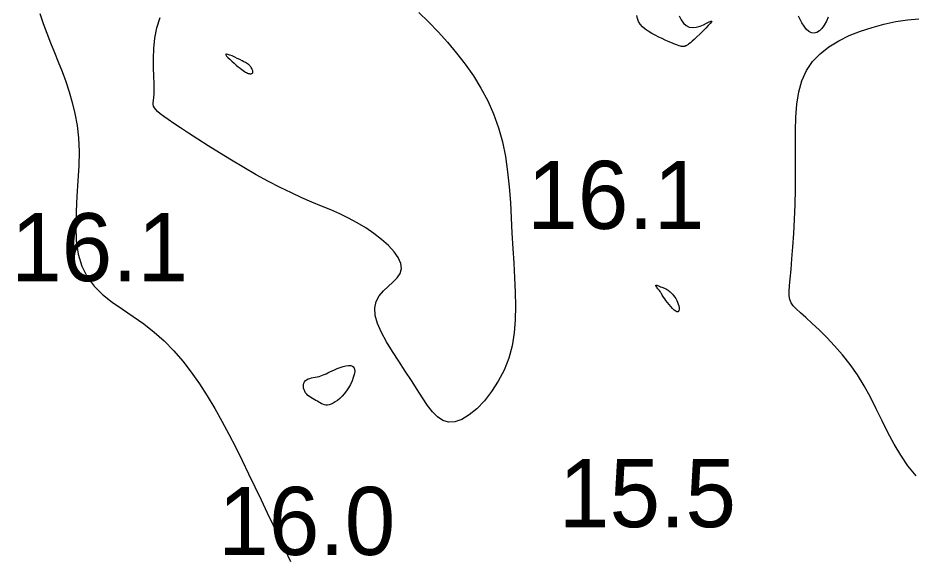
# Model space of a CAD drawing. Extents: x 3040093 to 3056816, y 408076 to 509144.
# Drawn here: x 3045924.2 to 3045990.2, y 434659.3 to 434699 of the extents above; entities that cross this region are included whole.
import ezdxf

# ---------------------------------------------------------------- set-up
doc = ezdxf.new("R2010")
doc.units = 0
doc.layers.add('V-CHAN-CONT-EL17', color=7, linetype='Continuous')
doc.layers.add('V-TOPO-SOUN-0610', color=7, linetype='Continuous')

msp = doc.modelspace()

# ---------------------------------------------------------------- linework, layer by layer
at = {"layer": 'V-CHAN-CONT-EL17'}
for points in [[(3045953.671, 434699.352), (3045954.39, 434698.658), (3045955.094, 434697.931), (3045955.783, 434697.171), (3045956.45, 434696.38), (3045957.086, 434695.556), (3045957.684, 434694.697), (3045958.236, 434693.803), (3045958.733, 434692.872), (3045959.166, 434691.904), (3045959.529, 434690.896), (3045959.815, 434689.849), (3045960.033, 434688.769), (3045960.196, 434687.664), (3045960.313, 434686.542), (3045960.398, 434685.41), (3045960.462, 434684.275), (3045960.517, 434683.147), (3045960.574, 434682.031), (3045960.641, 434680.934), (3045960.707, 434679.86), (3045960.758, 434678.81), (3045960.779, 434677.785), (3045960.756, 434676.786), (3045960.674, 434675.816), (3045960.518, 434674.876), (3045960.273, 434673.967), (3045959.932, 434673.093), (3045959.507, 434672.269), (3045959.019, 434671.51), (3045958.486, 434670.834), (3045957.93, 434670.256), (3045957.369, 434669.795), (3045956.823, 434669.465), (3045956.313, 434669.284), (3045955.851, 434669.262), (3045955.432, 434669.388), (3045955.044, 434669.647), (3045954.673, 434670.02), (3045954.309, 434670.491), (3045953.938, 434671.043), (3045953.549, 434671.66), (3045953.13, 434672.325), (3045952.674, 434673.021), (3045952.201, 434673.736), (3045951.737, 434674.454), (3045951.306, 434675.164), (3045950.935, 434675.852), (3045950.648, 434676.505), (3045950.471, 434677.11), (3045950.43, 434677.652), (3045950.538, 434678.124), (3045950.767, 434678.536), (3045951.077, 434678.901), (3045951.426, 434679.235), (3045951.774, 434679.552), (3045952.08, 434679.866), (3045952.306, 434680.191), (3045952.409, 434680.543), (3045952.359, 434680.931), (3045952.167, 434681.35), (3045951.852, 434681.788), (3045951.435, 434682.235), (3045950.935, 434682.681), (3045950.373, 434683.115), (3045949.768, 434683.528), (3045949.14, 434683.907), (3045948.505, 434684.247), (3045947.862, 434684.557), (3045947.204, 434684.849), (3045946.526, 434685.137), (3045945.821, 434685.433), (3045945.084, 434685.749), (3045944.309, 434686.099), (3045943.489, 434686.496), (3045942.624, 434686.948), (3045941.727, 434687.444), (3045940.817, 434687.968), (3045939.915, 434688.507), (3045939.038, 434689.044), (3045938.207, 434689.565), (3045937.439, 434690.055), (3045936.754, 434690.497), (3045936.166, 434690.881), (3045935.673, 434691.21), (3045935.266, 434691.489), (3045934.936, 434691.725), (3045934.678, 434691.924), (3045934.482, 434692.092), (3045934.34, 434692.236), (3045934.245, 434692.361), (3045934.189, 434692.476), (3045934.164, 434692.594), (3045934.163, 434692.728), (3045934.177, 434692.893), (3045934.198, 434693.103), (3045934.219, 434693.374), (3045934.232, 434693.718), (3045934.229, 434694.152), (3045934.207, 434694.682), (3045934.181, 434695.297), (3045934.171, 434695.978), (3045934.196, 434696.706), (3045934.276, 434697.462), (3045934.43, 434698.228), (3045934.679, 434698.985)], [(3045925.82, 434699.284), (3045926.079, 434698.546), (3045926.346, 434697.829), (3045926.62, 434697.124), (3045926.898, 434696.425), (3045927.178, 434695.724), (3045927.458, 434695.015), (3045927.73, 434694.289), (3045927.985, 434693.539), (3045928.215, 434692.757), (3045928.41, 434691.935), (3045928.564, 434691.065), (3045928.666, 434690.14), (3045928.708, 434689.151), (3045928.688, 434688.097), (3045928.627, 434686.995), (3045928.552, 434685.869), (3045928.488, 434684.744), (3045928.465, 434683.642), (3045928.508, 434682.588), (3045928.645, 434681.605), (3045928.903, 434680.717), (3045929.3, 434679.94), (3045929.821, 434679.259), (3045930.442, 434678.65), (3045931.141, 434678.091), (3045931.893, 434677.558), (3045932.675, 434677.028), (3045933.463, 434676.478), (3045934.234, 434675.885), (3045934.969, 434675.23), (3045935.666, 434674.515), (3045936.328, 434673.747), (3045936.958, 434672.932), (3045937.558, 434672.077), (3045938.132, 434671.187), (3045938.683, 434670.27), (3045939.212, 434669.331), (3045939.724, 434668.377), (3045940.219, 434667.414), (3045940.701, 434666.445), (3045941.17, 434665.476), (3045941.63, 434664.511), (3045942.081, 434663.554), (3045942.527, 434662.612), (3045942.969, 434661.688), (3045943.407, 434660.786), (3045943.833, 434659.9), (3045944.239, 434659.026)], [(3045972.799, 434699.102), (3045972.937, 434698.823), (3045973.106, 434698.583), (3045973.305, 434698.397), (3045973.533, 434698.282), (3045973.788, 434698.247), (3045974.059, 434698.278), (3045974.33, 434698.354), (3045974.587, 434698.457), (3045974.816, 434698.566), (3045975.003, 434698.661), (3045975.134, 434698.722), (3045975.193, 434698.731), (3045975.173, 434698.671), (3045975.082, 434698.553), (3045974.936, 434698.389), (3045974.75, 434698.194), (3045974.54, 434697.981), (3045974.32, 434697.766), (3045974.106, 434697.562), (3045973.913, 434697.382), (3045973.752, 434697.239), (3045973.623, 434697.129), (3045973.521, 434697.049), (3045973.443, 434696.992), (3045973.383, 434696.954), (3045973.337, 434696.929), (3045973.302, 434696.914), (3045973.273, 434696.902), (3045973.245, 434696.889), (3045973.217, 434696.877), (3045973.185, 434696.866), (3045973.148, 434696.858), (3045973.102, 434696.855), (3045973.046, 434696.858), (3045972.976, 434696.869), (3045972.89, 434696.889), (3045972.787, 434696.919), (3045972.665, 434696.96), (3045972.525, 434697.012), (3045972.366, 434697.075), (3045972.189, 434697.149), (3045971.994, 434697.234), (3045971.78, 434697.33), (3045971.548, 434697.437), (3045971.299, 434697.555), (3045971.041, 434697.684), (3045970.782, 434697.825), (3045970.533, 434697.976), (3045970.301, 434698.14), (3045970.096, 434698.314), (3045969.926, 434698.5), (3045969.802, 434698.698), (3045969.729, 434698.907), (3045969.7, 434699.127)], [(3045990.202, 434665.334), (3045989.609, 434666.062), (3045989.075, 434666.84), (3045988.589, 434667.658), (3045988.138, 434668.504), (3045987.706, 434669.366), (3045987.281, 434670.233), (3045986.848, 434671.091), (3045986.394, 434671.929), (3045985.904, 434672.735), (3045985.369, 434673.498), (3045984.802, 434674.213), (3045984.22, 434674.877), (3045983.641, 434675.485), (3045983.083, 434676.035), (3045982.563, 434676.522), (3045982.099, 434676.944), (3045981.707, 434677.297), (3045981.402, 434677.582), (3045981.178, 434677.821), (3045981.024, 434678.041), (3045980.93, 434678.269), (3045980.887, 434678.533), (3045980.885, 434678.858), (3045980.912, 434679.272), (3045980.959, 434679.802), (3045981.018, 434680.468), (3045981.082, 434681.256), (3045981.147, 434682.148), (3045981.211, 434683.123), (3045981.267, 434684.162), (3045981.313, 434685.245), (3045981.344, 434686.353), (3045981.356, 434687.465), (3045981.349, 434688.563), (3045981.336, 434689.638), (3045981.336, 434690.679), (3045981.367, 434691.679), (3045981.446, 434692.629), (3045981.592, 434693.519), (3045981.822, 434694.341), (3045982.155, 434695.086), (3045982.603, 434695.747), (3045983.155, 434696.329), (3045983.799, 434696.838), (3045984.517, 434697.279), (3045985.296, 434697.659), (3045986.121, 434697.984), (3045986.976, 434698.26), (3045987.846, 434698.494), (3045988.717, 434698.687), (3045989.574, 434698.827), (3045990.401, 434698.899)], [(3045983.734, 434699.018), (3045983.613, 434698.712), (3045983.463, 434698.432), (3045983.291, 434698.192), (3045983.104, 434698.003), (3045982.907, 434697.877), (3045982.708, 434697.828), (3045982.512, 434697.863), (3045982.322, 434697.972), (3045982.141, 434698.139), (3045981.971, 434698.349), (3045981.815, 434698.588), (3045981.677, 434698.84), (3045981.557, 434699.091)]]:
    msp.add_lwpolyline(points, dxfattribs=at)
for points in [[(3045940.548, 434695.256), (3045940.666, 434695.163), (3045940.77, 434695.087), (3045940.861, 434695.026), (3045940.941, 434694.976), (3045941.014, 434694.938), (3045941.08, 434694.909), (3045941.144, 434694.887), (3045941.206, 434694.871), (3045941.265, 434694.862), (3045941.32, 434694.859), (3045941.37, 434694.863), (3045941.413, 434694.875), (3045941.447, 434694.895), (3045941.471, 434694.923), (3045941.484, 434694.96), (3045941.485, 434695.006), (3045941.474, 434695.06), (3045941.455, 434695.118), (3045941.427, 434695.18), (3045941.394, 434695.242), (3045941.357, 434695.304), (3045941.319, 434695.363), (3045941.279, 434695.416), (3045941.241, 434695.463), (3045941.2, 434695.506), (3045941.153, 434695.546), (3045941.095, 434695.588), (3045941.024, 434695.632), (3045940.934, 434695.683), (3045940.822, 434695.743), (3045940.684, 434695.814), (3045940.519, 434695.897), (3045940.335, 434695.987), (3045940.144, 434696.078), (3045939.958, 434696.162), (3045939.788, 434696.232), (3045939.645, 434696.282), (3045939.541, 434696.304), (3045939.488, 434696.292), (3045939.494, 434696.241), (3045939.551, 434696.157), (3045939.65, 434696.046), (3045939.781, 434695.916), (3045939.932, 434695.776), (3045940.095, 434695.632), (3045940.258, 434695.493), (3045940.412, 434695.365)], [(3045971.118, 434679.327), (3045971.159, 434679.323), (3045971.216, 434679.307), (3045971.283, 434679.282), (3045971.359, 434679.251), (3045971.437, 434679.217), (3045971.515, 434679.183), (3045971.589, 434679.151), (3045971.655, 434679.124), (3045971.715, 434679.1), (3045971.771, 434679.078), (3045971.825, 434679.054), (3045971.879, 434679.026), (3045971.935, 434678.993), (3045971.995, 434678.95), (3045972.062, 434678.897), (3045972.137, 434678.832), (3045972.218, 434678.754), (3045972.302, 434678.665), (3045972.387, 434678.565), (3045972.47, 434678.456), (3045972.548, 434678.338), (3045972.62, 434678.212), (3045972.682, 434678.08), (3045972.732, 434677.942), (3045972.769, 434677.805), (3045972.791, 434677.675), (3045972.797, 434677.559), (3045972.785, 434677.463), (3045972.756, 434677.394), (3045972.706, 434677.359), (3045972.636, 434677.364), (3045972.544, 434677.413), (3045972.436, 434677.501), (3045972.316, 434677.618), (3045972.19, 434677.755), (3045972.064, 434677.903), (3045971.942, 434678.054), (3045971.831, 434678.199), (3045971.735, 434678.329), (3045971.659, 434678.437), (3045971.6, 434678.526), (3045971.555, 434678.599), (3045971.519, 434678.66), (3045971.489, 434678.713), (3045971.46, 434678.762), (3045971.429, 434678.812), (3045971.392, 434678.866), (3045971.347, 434678.928), (3045971.295, 434678.994), (3045971.242, 434679.062), (3045971.192, 434679.129), (3045971.148, 434679.191), (3045971.114, 434679.245), (3045971.096, 434679.288), (3045971.096, 434679.316)], [(3045946.956, 434670.523), (3045946.84, 434670.524), (3045946.731, 434670.543), (3045946.628, 434670.576), (3045946.529, 434670.622), (3045946.429, 434670.677), (3045946.327, 434670.737), (3045946.22, 434670.8), (3045946.106, 434670.863), (3045945.988, 434670.927), (3045945.868, 434670.994), (3045945.75, 434671.065), (3045945.636, 434671.141), (3045945.53, 434671.224), (3045945.434, 434671.316), (3045945.352, 434671.417), (3045945.287, 434671.53), (3045945.238, 434671.649), (3045945.207, 434671.773), (3045945.195, 434671.897), (3045945.201, 434672.017), (3045945.227, 434672.129), (3045945.274, 434672.231), (3045945.341, 434672.317), (3045945.429, 434672.385), (3045945.534, 434672.438), (3045945.654, 434672.479), (3045945.784, 434672.511), (3045945.922, 434672.538), (3045946.063, 434672.563), (3045946.204, 434672.59), (3045946.341, 434672.622), (3045946.473, 434672.661), (3045946.601, 434672.708), (3045946.729, 434672.762), (3045946.86, 434672.823), (3045946.998, 434672.889), (3045947.146, 434672.961), (3045947.307, 434673.037), (3045947.486, 434673.117), (3045947.684, 434673.199), (3045947.893, 434673.278), (3045948.105, 434673.346), (3045948.312, 434673.397), (3045948.504, 434673.424), (3045948.673, 434673.42), (3045948.81, 434673.379), (3045948.907, 434673.293), (3045948.956, 434673.159), (3045948.962, 434672.982), (3045948.928, 434672.773), (3045948.86, 434672.54), (3045948.764, 434672.294), (3045948.645, 434672.043), (3045948.507, 434671.797), (3045948.356, 434671.564), (3045948.196, 434671.354), (3045948.032, 434671.167), (3045947.865, 434671.003), (3045947.697, 434670.863), (3045947.533, 434670.747), (3045947.374, 434670.655), (3045947.223, 434670.587), (3045947.083, 434670.543)]]:
    msp.add_lwpolyline(points, close=True, dxfattribs=at)

# ---------------------------------------------------------------- texts
at = {"layer": 'V-TOPO-SOUN-0610'}
for s, p in [('16.1 ', (3045961.633, 434683.46)), ('16.1 ', (3045923.713, 434679.62)), ('15.5 ', (3045963.963, 434661.55)), ('16.0 ', (3045938.933, 434659.51))]:
    msp.add_text(s, height=5, dxfattribs=at).set_placement(p)

doc.saveas('drawing.dxf')
